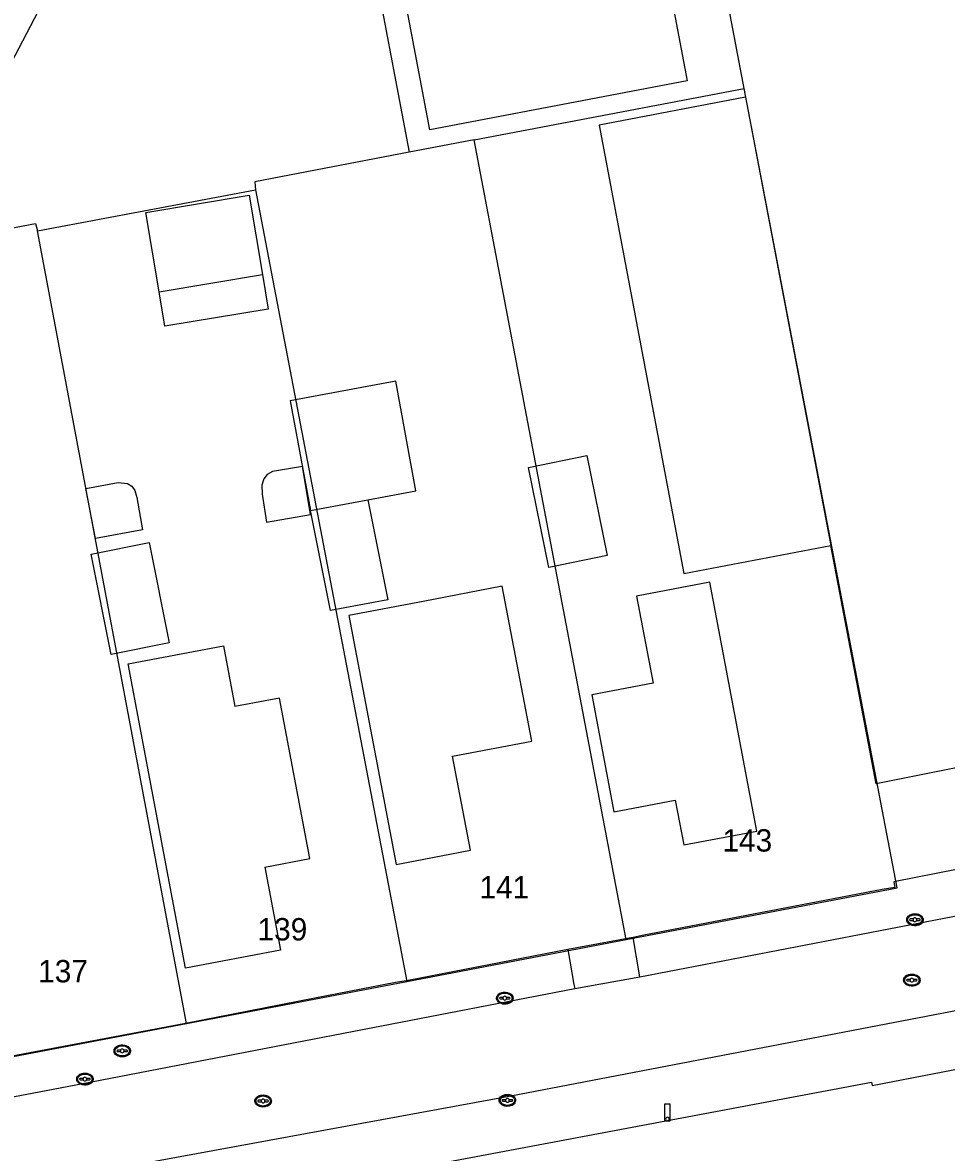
# Model space of a CAD drawing. Extents: x 194485 to 197793, y 468269 to 470822.
# Drawn here: x 195505.2 to 195554.8, y 469540.7 to 469601.4 of the extents above; entities that cross this region are included whole.
import ezdxf

# ---------------------------------------------------------------- set-up
doc = ezdxf.new("R2010")
doc.units = 0
for name, color, linetype in [('BAG standplaatsen grensvlak', 7, 'Continuous'), ('BAG standplaatsen grensvlak LR', 7, 'Continuous'), ('BAG standplaatsen kenmerkpunt', 7, 'Continuous'), ('BGT grensvlak gebouwinstallatie plus 1', 7, 'Continuous'), ('BGT grensvlak onbegroeid terreindeel', 7, 'Continuous'), ('BGT grensvlak overig bouwwerk uitbreiding populatie', 7, 'Continuous'), ('BGT grensvlak pand op maaiveld', 7, 'Continuous'), ('BGT grensvlak pand op maaiveld LR', 7, 'Continuous'), ('BGT grensvlak wegdeel', 7, 'Continuous'), ('BGT puntobject paal lichtmast', 7, 'Continuous'), ('BGT puntobject put inspectie- rioolput', 7, 'Continuous'), ('BGT puntobject put kolk', 7, 'Continuous'), ('BGT puntobject put waterleidingput', 7, 'Continuous')]:
    doc.layers.add(name, color=color, linetype=linetype)

msp = doc.modelspace()

# ---------------------------------------------------------------- linework, layer by layer
at = {"layer": 'BAG standplaatsen grensvlak'}
for p, q in [((195523.102, 469609.49), (195525.964, 469594.439)), ((195529.456, 469595.103), (195543.949, 469597.858)), ((195552.164, 469554.948), (195543.949, 469597.858)), ((195529.456, 469595.103), (195525.964, 469594.439)), ((195537.618, 469552.168), (195552.164, 469554.948)), ((195525.825, 469549.914), (195537.618, 469552.168)), ((195514.006, 469547.655), (195525.825, 469549.914)), ((195502.258, 469545.41), (195514.006, 469547.655))]:
    msp.add_line(p, q, dxfattribs=at)
at = {"layer": 'BAG standplaatsen grensvlak LR'}
for p, q in [((195537.618, 469552.168), (195529.456, 469595.103)), ((195505.991, 469590.225), (195517.71, 469592.419)), ((195517.71, 469592.419), (195525.825, 469549.914)), ((195514.006, 469547.655), (195505.991, 469590.225))]:
    msp.add_line(p, q, dxfattribs=at)
for points in [[(195525.964, 469594.439), (195517.667, 469592.862), (195517.71, 469592.419)], [(195494.089, 469588.379), (195505.878, 469590.62), (195505.991, 469590.225)]]:
    msp.add_lwpolyline(points, dxfattribs=at)
at = {"layer": 'BGT grensvlak gebouwinstallatie plus 1'}
for p, q in [((195518.077, 469587.881), (195518.387, 469586.022)), ((195512.832, 469585.096), (195512.522, 469586.955)), ((195518.387, 469586.022), (195512.832, 469585.096))]:
    msp.add_line(p, q, dxfattribs=at)
msp.add_lwpolyline([(195523.729, 469575.779), (195526.324, 469576.259), (195525.235, 469582.141), (195519.561, 469581.09), (195520.649, 469575.209)], dxfattribs=at)
at = {"layer": 'BGT grensvlak onbegroeid terreindeel'}
for p, q in [((195537.782, 469552.233), (195534.476, 469551.625)), ((195537.991, 469552.279), (195537.782, 469552.233))]:
    msp.add_line(p, q, dxfattribs=at)
at = {"layer": 'BGT grensvlak overig bouwwerk uitbreiding populatie'}
for p, q in [((195520.22, 469577.558), (195518.614, 469577.296)), ((195520.649, 469574.981), (195520.22, 469577.558)), ((195518.148, 469576.902), (195518.037, 469576.566)), ((195518.324, 469577.14), (195518.148, 469576.902)), ((195518.614, 469577.296), (195518.324, 469577.14)), ((195508.598, 469576.379), (195510.33, 469576.705)), ((195509.103, 469573.698), (195508.598, 469576.379)), ((195510.33, 469576.705), (195510.822, 469576.65)), ((195510.822, 469576.65), (195511.061, 469576.51)), ((195511.061, 469576.51), (195511.227, 469576.285)), ((195518.037, 469576.566), (195518.059, 469576.089)), ((195511.227, 469576.285), (195511.329, 469575.893)), ((195511.329, 469575.893), (195511.631, 469574.159)), ((195518.059, 469576.089), (195518.289, 469574.57)), ((195518.289, 469574.57), (195520.649, 469574.981)), ((195511.631, 469574.159), (195509.103, 469573.698))]:
    msp.add_line(p, q, dxfattribs=at)
for points in [[(195503.639, 469611.1), (195503.765, 469611.34), (195509.364, 469608.406), (195501.834, 469594.036), (195496.235, 469596.97), (195496.486, 469597.448)], [(195528.292, 469562.009), (195532.547, 469562.821), (195530.961, 469571.132), (195526.705, 469570.32)], [(195540.253, 469559.651), (195540.71, 469557.244), (195544.642, 469557.991), (195542.102, 469571.352), (195538.17, 469570.605), (195539.057, 469565.938)], [(195526.705, 469570.32), (195522.711, 469569.557), (195525.261, 469556.198), (195529.256, 469556.961), (195528.292, 469562.009)], [(195518.213, 469556.058), (195519.054, 469551.594), (195513.944, 469550.632), (195510.867, 469566.974), (195515.977, 469567.936), (195516.591, 469564.674)], [(195539.057, 469565.938), (195535.765, 469565.312), (195536.96, 469559.025), (195540.253, 469559.651)], [(195518.213, 469556.058), (195520.62, 469556.511), (195518.998, 469565.127), (195516.591, 469564.674)]]:
    msp.add_lwpolyline(points, dxfattribs=at)
at = {"layer": 'BGT grensvlak pand op maaiveld'}
for p, q in [((195544.03, 469597.395), (195536.171, 469595.901)), ((195536.171, 469595.901), (195540.704, 469571.814)), ((195511.813, 469591.209), (195517.368, 469592.135)), ((195517.368, 469592.135), (195518.077, 469587.881)), ((195512.522, 469586.955), (195511.813, 469591.209)), ((195512.522, 469586.955), (195518.077, 469587.881)), ((195520.649, 469575.209), (195523.729, 469575.779)), ((195540.704, 469571.814), (195548.607, 469573.316))]:
    msp.add_line(p, q, dxfattribs=at)
for points in [[(195562.079, 469609.647), (195558.056, 469630.865), (195538.41, 469626.956), (195544.03, 469597.395)], [(195537.141, 469618.035), (195540.897, 469598.278), (195527.075, 469595.65), (195523.319, 469615.407), (195537.141, 469618.035)], [(195564.33, 469597.779), (195570.652, 469564.438), (195551.039, 469560.525), (195548.607, 469573.316)], [(195532.375, 469577.52), (195535.504, 469578.162), (195536.59, 469572.784), (195533.461, 469572.142), (195532.375, 469577.52)], [(195523.729, 469575.779), (195524.815, 469570.401), (195521.729, 469569.834), (195520.649, 469575.209)], [(195508.868, 469572.864), (195511.996, 469573.489), (195513.072, 469568.1), (195509.944, 469567.475), (195508.868, 469572.864)]]:
    msp.add_lwpolyline(points, dxfattribs=at)
at = {"layer": 'BGT grensvlak pand op maaiveld LR'}
msp.add_line((195544.03, 469597.395), (195548.607, 469573.316), dxfattribs=at)
at = {"layer": 'BGT grensvlak wegdeel'}
for p, q in [((195538.342, 469550.164), (195568.134, 469555.907)), ((195538.342, 469550.164), (195537.991, 469552.279)), ((195534.864, 469549.532), (195538.342, 469550.164))]:
    msp.add_line(p, q, dxfattribs=at)
for points in [[(195573.362, 469559.338), (195571.758, 469558.934), (195571.719, 469559.145), (195551.996, 469555.266), (195552.053, 469554.965), (195551.369, 469554.852), (195538.471, 469552.384), (195537.991, 469552.279)], [(195534.476, 469551.625), (195525.899, 469549.97), (195525.222, 469549.851), (195520.899, 469549.012), (195513.847, 469547.643), (195503.38, 469545.666), (195502.731, 469545.527), (195502.712, 469545.599)], [(195534.476, 469551.625), (195534.801, 469549.754), (195534.864, 469549.532)], [(195486.399, 469535.474), (195493.536, 469536.822), (195531.422, 469543.765), (195568.191, 469550.814)], [(195502.48, 469543.31), (195508.343, 469544.412), (195534.864, 469549.532)], [(195525.086, 469539.667), (195550.784, 469544.501), (195550.824, 469544.328), (195568.513, 469547.739), (195568.49, 469547.914), (195575.505, 469549.476)]]:
    msp.add_lwpolyline(points, dxfattribs=at)
at = {"layer": 'BGT puntobject paal lichtmast'}
for points in [[(195539.982, 469543.318), (195539.682, 469543.318), (195539.682, 469542.418), (195539.832, 469542.418)], [(195539.832, 469542.418), (195539.982, 469542.418), (195539.982, 469543.318)]]:
    msp.add_lwpolyline(points, dxfattribs=at)
for start, end in [(0, 180), (0, 180), (180, 0), (180, 270), (270, 0)]:
    msp.add_arc((195539.832, 469542.518), 0.1, start, end, dxfattribs=at)
at = {"layer": 'BGT puntobject put inspectie- rioolput'}
for p, q in [((195552.867, 469550.02), (195552.71, 469550.02)), ((195552.71, 469549.946), (195552.867, 469549.946)), ((195553.21, 469550.02), (195553.053, 469550.02)), ((195553.053, 469549.946), (195553.21, 469549.946)), ((195518.019, 469543.53), (195517.862, 469543.53)), ((195518.362, 469543.53), (195518.205, 469543.53)), ((195517.862, 469543.454), (195518.019, 469543.454)), ((195518.205, 469543.454), (195518.362, 469543.454))]:
    msp.add_line(p, q, dxfattribs=at)
for centre, radius, start, end in [((195552.71, 469549.983), 0.0375, 90, 270), ((195552.96, 469549.983), 0.1, 0, 180), ((195552.96, 469549.983), 0.1, 157.97569, 180), ((195552.96, 469549.983), 0.1, 180, 202.02431), ((195552.96, 469549.983), 0.1, 180, 0), ((195552.96, 469549.983), 0.1, 0, 22.02431), ((195552.96, 469549.983), 0.1, 337.97569, 0), ((195553.21, 469549.983), 0.0375, 270, 90), ((195517.862, 469543.492), 0.0375, 90, 270), ((195518.112, 469543.492), 0.1, 0, 180), ((195518.112, 469543.492), 0.1, 157.97569, 180), ((195518.112, 469543.492), 0.1, 0, 22.02431), ((195518.362, 469543.492), 0.0375, 270, 90), ((195518.112, 469543.492), 0.1, 180, 202.02431), ((195518.112, 469543.492), 0.1, 180, 0), ((195518.112, 469543.492), 0.1, 337.97569, 0)]:
    msp.add_arc(centre, radius, start, end, dxfattribs=at)
for centre in [(195552.96, 469549.983), (195518.112, 469543.492)]:
    msp.add_ellipse(centre, major_axis=(0.392, 0), ratio=0.689655, dxfattribs=at)
for points in [[(195553.402, 469549.983), (195553.402, 469550.026), (195553.39, 469550.07), (195553.324, 469550.184), (195553.243, 469550.241), (195553.051, 469550.306), (195552.941, 469550.312), (195552.738, 469550.271), (195552.647, 469550.224), (195552.544, 469550.107), (195552.519, 469550.047), (195552.517, 469549.925), (195552.541, 469549.864), (195552.625, 469549.765), (195552.684, 469549.726), (195552.863, 469549.658), (195552.997, 469549.651), (195553.23, 469549.713), (195553.33, 469549.782), (195553.393, 469549.907), (195553.402, 469549.945), (195553.402, 469549.983)], [(195518.554, 469543.492), (195518.554, 469543.535), (195518.542, 469543.579), (195518.476, 469543.693), (195518.395, 469543.75), (195518.203, 469543.815), (195518.093, 469543.821), (195517.89, 469543.78), (195517.799, 469543.733), (195517.696, 469543.616), (195517.671, 469543.556), (195517.669, 469543.434), (195517.693, 469543.373), (195517.777, 469543.274), (195517.836, 469543.235), (195518.015, 469543.167), (195518.149, 469543.16), (195518.382, 469543.222), (195518.482, 469543.291), (195518.545, 469543.416), (195518.554, 469543.454), (195518.554, 469543.492)]]:
    msp.add_open_spline(points, degree=3, dxfattribs=at)
at = {"layer": 'BGT puntobject put kolk'}
for p, q in [((195553.032, 469553.266), (195552.875, 469553.266)), ((195553.375, 469553.266), (195553.218, 469553.266)), ((195552.875, 469553.191), (195553.032, 469553.191)), ((195553.218, 469553.191), (195553.375, 469553.191)), ((195531.003, 469549.052), (195530.846, 469549.052)), ((195531.346, 469549.052), (195531.189, 469549.052)), ((195530.846, 469548.976), (195531.003, 469548.976)), ((195531.189, 469548.976), (195531.346, 469548.976)), ((195508.446, 469544.704), (195508.289, 469544.704)), ((195508.289, 469544.629), (195508.446, 469544.629)), ((195508.789, 469544.704), (195508.632, 469544.704)), ((195508.632, 469544.629), (195508.789, 469544.629)), ((195531.142, 469543.563), (195530.985, 469543.563)), ((195531.485, 469543.563), (195531.328, 469543.563)), ((195530.985, 469543.489), (195531.142, 469543.489)), ((195531.328, 469543.489), (195531.485, 469543.489))]:
    msp.add_line(p, q, dxfattribs=at)
for centre, radius, start, end in [((195552.875, 469553.228), 0.0375, 90, 270), ((195553.125, 469553.228), 0.1, 0, 180), ((195553.125, 469553.228), 0.1, 157.97569, 180), ((195553.125, 469553.228), 0.1, 0, 22.02431), ((195553.375, 469553.228), 0.0375, 270, 90), ((195553.125, 469553.228), 0.1, 180, 202.02431), ((195553.125, 469553.228), 0.1, 180, 0), ((195553.125, 469553.228), 0.1, 337.97569, 0), ((195530.846, 469549.014), 0.0375, 90, 270), ((195531.096, 469549.014), 0.1, 0, 180), ((195531.096, 469549.014), 0.1, 157.97569, 180), ((195531.096, 469549.014), 0.1, 180, 202.02431), ((195531.096, 469549.014), 0.1, 180, 0), ((195531.096, 469549.014), 0.1, 0, 22.02431), ((195531.096, 469549.014), 0.1, 337.97569, 0), ((195531.346, 469549.014), 0.0375, 270, 90), ((195508.539, 469544.667), 0.1, 0, 180), ((195508.289, 469544.667), 0.0375, 90, 270), ((195508.539, 469544.667), 0.1, 157.97569, 180), ((195508.539, 469544.667), 0.1, 180, 202.02431), ((195508.539, 469544.667), 0.1, 180, 0), ((195508.539, 469544.667), 0.1, 0, 22.02431), ((195508.539, 469544.667), 0.1, 337.97569, 0), ((195508.789, 469544.667), 0.0375, 270, 90), ((195530.985, 469543.526), 0.0375, 90, 270), ((195531.235, 469543.526), 0.1, 0, 180), ((195531.235, 469543.526), 0.1, 157.97569, 180), ((195531.235, 469543.526), 0.1, 180, 202.02431), ((195531.235, 469543.526), 0.1, 180, 0), ((195531.235, 469543.526), 0.1, 0, 22.02431), ((195531.235, 469543.526), 0.1, 337.97569, 0), ((195531.485, 469543.526), 0.0375, 270, 90)]:
    msp.add_arc(centre, radius, start, end, dxfattribs=at)
for centre in [(195553.125, 469553.228), (195531.096, 469549.014), (195508.539, 469544.667), (195531.235, 469543.526)]:
    msp.add_ellipse(centre, major_axis=(0.392, 0), ratio=0.689655, dxfattribs=at)
for points in [[(195553.567, 469553.228), (195553.567, 469553.271), (195553.555, 469553.315), (195553.489, 469553.429), (195553.408, 469553.486), (195553.216, 469553.551), (195553.106, 469553.557), (195552.903, 469553.516), (195552.812, 469553.469), (195552.709, 469553.352), (195552.684, 469553.292), (195552.682, 469553.17), (195552.706, 469553.109), (195552.79, 469553.01), (195552.849, 469552.971), (195553.028, 469552.903), (195553.162, 469552.896), (195553.395, 469552.958), (195553.495, 469553.027), (195553.558, 469553.152), (195553.567, 469553.19), (195553.567, 469553.228)], [(195531.538, 469549.014), (195531.538, 469549.057), (195531.526, 469549.101), (195531.46, 469549.215), (195531.379, 469549.272), (195531.187, 469549.337), (195531.077, 469549.343), (195530.874, 469549.302), (195530.783, 469549.255), (195530.68, 469549.138), (195530.655, 469549.078), (195530.653, 469548.956), (195530.677, 469548.895), (195530.761, 469548.796), (195530.82, 469548.757), (195530.999, 469548.689), (195531.133, 469548.682), (195531.366, 469548.744), (195531.466, 469548.813), (195531.529, 469548.938), (195531.538, 469548.976), (195531.538, 469549.014)], [(195508.981, 469544.667), (195508.981, 469544.71), (195508.969, 469544.754), (195508.903, 469544.868), (195508.822, 469544.925), (195508.63, 469544.99), (195508.52, 469544.996), (195508.317, 469544.955), (195508.226, 469544.908), (195508.123, 469544.791), (195508.098, 469544.731), (195508.096, 469544.609), (195508.12, 469544.548), (195508.204, 469544.449), (195508.263, 469544.41), (195508.442, 469544.342), (195508.576, 469544.335), (195508.809, 469544.397), (195508.909, 469544.466), (195508.972, 469544.591), (195508.981, 469544.629), (195508.981, 469544.667)], [(195531.677, 469543.526), (195531.677, 469543.569), (195531.665, 469543.613), (195531.599, 469543.727), (195531.518, 469543.784), (195531.326, 469543.849), (195531.216, 469543.855), (195531.013, 469543.814), (195530.922, 469543.767), (195530.819, 469543.65), (195530.794, 469543.59), (195530.792, 469543.468), (195530.816, 469543.407), (195530.9, 469543.308), (195530.959, 469543.269), (195531.138, 469543.201), (195531.272, 469543.194), (195531.505, 469543.256), (195531.605, 469543.325), (195531.668, 469543.45), (195531.677, 469543.488), (195531.677, 469543.526)]]:
    msp.add_open_spline(points, degree=3, dxfattribs=at)
at = {"layer": 'BGT puntobject put waterleidingput'}
for p, q in [((195510.452, 469546.22), (195510.295, 469546.22)), ((195510.295, 469546.144), (195510.452, 469546.144)), ((195510.795, 469546.22), (195510.638, 469546.22)), ((195510.638, 469546.144), (195510.795, 469546.144))]:
    msp.add_line(p, q, dxfattribs=at)
for centre, radius, start, end in [((195510.295, 469546.182), 0.0375, 90, 270), ((195510.545, 469546.182), 0.1, 0, 180), ((195510.545, 469546.182), 0.1, 157.97569, 180), ((195510.545, 469546.182), 0.1, 180, 202.02431), ((195510.545, 469546.182), 0.1, 180, 0), ((195510.545, 469546.182), 0.1, 0, 22.02431), ((195510.545, 469546.182), 0.1, 337.97569, 0), ((195510.795, 469546.182), 0.0375, 270, 90)]:
    msp.add_arc(centre, radius, start, end, dxfattribs=at)
msp.add_ellipse((195510.545, 469546.182), major_axis=(0.392, 0), ratio=0.689655, dxfattribs=at)
msp.add_open_spline([(195510.987, 469546.182), (195510.987, 469546.225), (195510.975, 469546.269), (195510.909, 469546.383), (195510.828, 469546.44), (195510.636, 469546.505), (195510.526, 469546.511), (195510.323, 469546.47), (195510.232, 469546.423), (195510.129, 469546.306), (195510.104, 469546.246), (195510.102, 469546.124), (195510.126, 469546.063), (195510.21, 469545.964), (195510.269, 469545.925), (195510.448, 469545.857), (195510.582, 469545.85), (195510.815, 469545.912), (195510.915, 469545.981), (195510.978, 469546.106), (195510.987, 469546.144), (195510.987, 469546.182)], degree=3, dxfattribs=at)

# ---------------------------------------------------------------- texts
at = {"layer": 'BAG standplaatsen kenmerkpunt'}
for s, p in [('143', (195542.781, 469556.887)), ('141', (195529.729, 469554.37)), ('139', (195517.809, 469552.115)), ('137', (195506.028, 469549.863))]:
    msp.add_text(s, height=1.2, dxfattribs=at).set_placement(p)

doc.saveas('drawing.dxf')
